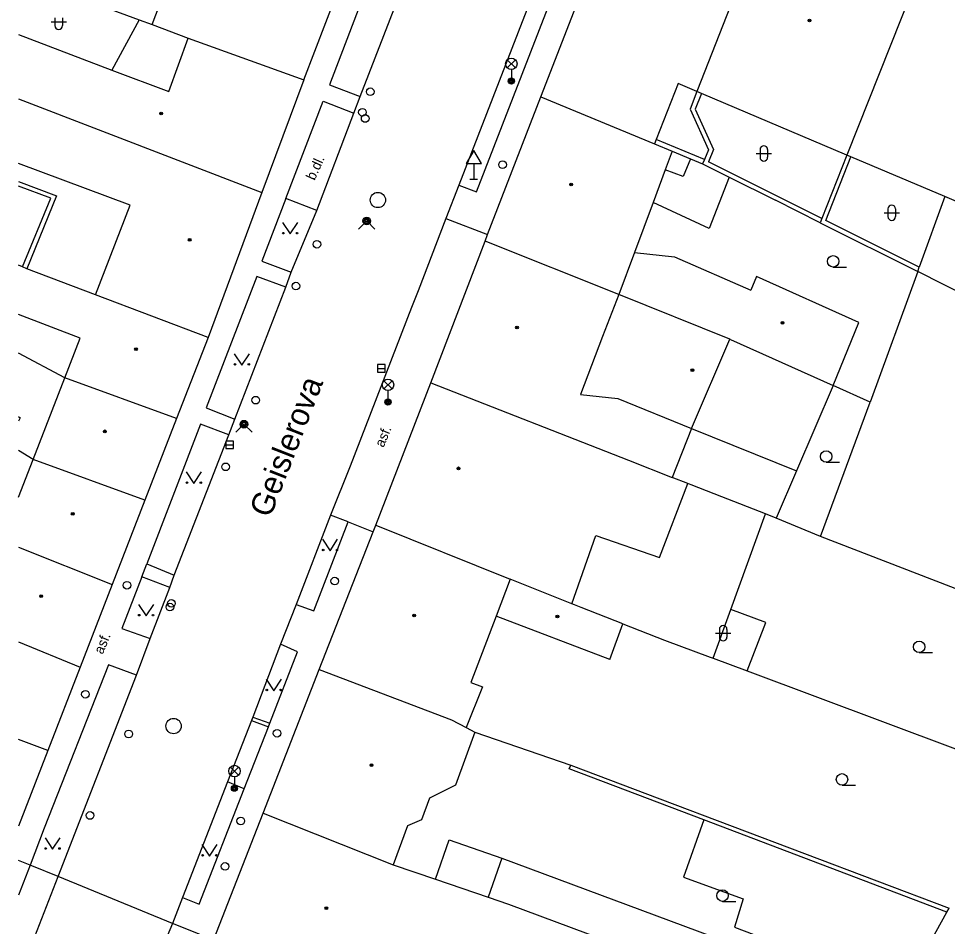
# Model space of a CAD drawing. Extents: x -596229 to -595156, y -1161237 to -1159376.
# Drawn here: x -596228.2 to -596167.5, y -1161101.6 to -1161042.3 of the extents above; entities that cross this region are included whole.
import ezdxf

# ---------------------------------------------------------------- set-up
doc = ezdxf.new("R2010")
doc.units = 0
for name, color, linetype in [('DOP - kresba z DSPS bez souradnic', 7, 'Continuous'), ('DOP - rozhrani ploch obecne', 7, 'Continuous'), ('Level 27', 7, 'Continuous'), ('Level 28', 7, 'Continuous'), ('Level 31', 7, 'Continuous'), ('Level 33', 7, 'Continuous'), ('Level 34', 7, 'Continuous'), ('Level 36', 7, 'Continuous'), ('Level 39', 7, 'Continuous'), ('Nazvy ulic', 7, 'Continuous'), ('Specificka linie pasportu komunikaci', 7, 'Continuous'), ('TM - budovy zdene_ betonove - VP', 7, 'Continuous'), ('TM - chodniky - VP', 7, 'Continuous'), ('TM - komunikace - VP', 7, 'Continuous'), ('TM - letecke snimky - pomocna linie', 7, 'Continuous'), ('TM - popis povrchu', 7, 'Continuous'), ('TM - rozhrani mezi zpev. plochami mezi sebou - VP', 7, 'Continuous'), ('TM - rozhrani ploch obecne - VP', 7, 'Continuous')]:
    doc.layers.add(name, color=color, linetype=linetype)

msp = doc.modelspace()

# ---------------------------------------------------------------- linework, layer by layer
at = {"layer": 'DOP - kresba z DSPS bez souradnic'}
for points in [[(-596183.56, -1161047.17), (-596183.97, -1161048.19)], [(-596183.97, -1161048.19), (-596182.76, -1161050.84)], [(-596183.36, -1161051.5), (-596186.52, -1161050.19)], [(-596182.76, -1161050.84), (-596183.1, -1161051.64)], [(-596184.27, -1161051.45), (-596184.75, -1161052.61)], [(-596175.68, -1161055.35), (-596183.1, -1161051.64)], [(-596175.41, -1161055.48), (-596173.78, -1161051.32)], [(-596184.75, -1161052.61), (-596185.93, -1161052.17)], [(-596226.12, -1161054.03), (-596228.22, -1161053.243)], [(-596227.97, -1161058.51), (-596226.12, -1161054.03)], [(-596167.64, -1161053.92), (-596169.31, -1161058.53)], [(-596169.31, -1161058.53), (-596175.41, -1161055.48)], [(-596169.41, -1161058.81), (-596169.31, -1161058.53)], [(-596228.22, -1161068.302), (-596228.11, -1161068.38)], [(-596228.11, -1161068.38), (-596228.22, -1161068.602)], [(-596183.41, -1161094.67), (-596192.2, -1161091.34)], [(-596167.51, -1161100.71), (-596183.41, -1161094.67)], [(-596200.95, -1161098.56), (-596200.06, -1161095.98)], [(-596200.06, -1161095.98), (-596196.62, -1161097.18)], [(-596196.62, -1161097.18), (-596197.5, -1161099.74)]]:
    msp.add_lwpolyline(points, dxfattribs=at)
at = {"layer": 'DOP - rozhrani ploch obecne'}
for points in [[(-596226.44, -1161040.08), (-596220.33, -1161042.36)], [(-596220.33, -1161042.36), (-596219.49, -1161042.67)], [(-596183.85, -1161047.05), (-596184.3, -1161048.2)], [(-596184.3, -1161048.2), (-596183.09, -1161050.85)], [(-596185.48, -1161050.95), (-596184.27, -1161051.45)], [(-596183.09, -1161050.85), (-596183.36, -1161051.5)], [(-596184.27, -1161051.45), (-596183.48, -1161051.78)], [(-596183.36, -1161051.5), (-596183.48, -1161051.78)], [(-596174.05, -1161051.2), (-596175.68, -1161055.35)], [(-596183.48, -1161051.78), (-596181.75, -1161052.64)], [(-596228.22, -1161052.927), (-596225.73, -1161053.86)], [(-596181.75, -1161052.64), (-596178.71, -1161054.16)], [(-596225.73, -1161053.86), (-596227.67, -1161058.63)], [(-596175.79, -1161055.63), (-596178.71, -1161054.16)], [(-596175.68, -1161055.35), (-596175.79, -1161055.63)], [(-596175.79, -1161055.63), (-596169.41, -1161058.81)], [(-596169.41, -1161058.81), (-596172.53, -1161067.35)], [(-596166.05, -1161060.51), (-596169.41, -1161058.81)], [(-596225.2, -1161065.76), (-596228.22, -1161064.158)], [(-596172.53, -1161067.35), (-596174.95, -1161066.26)], [(-596175.78, -1161076.14), (-596172.53, -1161067.35)], [(-596175.78, -1161076.14), (-596178.66, -1161074.95)], [(-596157.77, -1161083.09), (-596175.78, -1161076.14)], [(-596179.34, -1161081.78), (-596181.64, -1161080.93)], [(-596188.7, -1161081.86), (-596185.97, -1161082.93), (-596182.98, -1161084.04)], [(-596180.56, -1161084.94), (-596179.34, -1161081.78)], [(-596182.98, -1161084.04), (-596182.79, -1161084.11)], [(-596182.79, -1161084.11), (-596180.56, -1161084.94)], [(-596180.56, -1161084.94), (-596162.51, -1161091.68)], [(-596198.37, -1161088.94), (-596192.1, -1161091.11)], [(-596192.2, -1161091.34), (-596192.1, -1161091.11)], [(-596192.1, -1161091.11), (-596186.27, -1161093.31)], [(-596186.27, -1161093.31), (-596167.36, -1161100.45)], [(-596171.36, -1161107.7), (-596167.51, -1161100.71)], [(-596167.51, -1161100.71), (-596167.36, -1161100.45)]]:
    msp.add_lwpolyline(points, dxfattribs=at)
at = {"layer": 'Level 27'}
for p, q in [((-596204.75, -1161065.15), (-596204.25, -1161065.15)), ((-596214.66, -1161070.15), (-596214.16, -1161070.15))]:
    msp.add_line(p, q, dxfattribs=at)
for points in [[(-596204.75, -1161065.4), (-596204.25, -1161065.4), (-596204.25, -1161064.9), (-596204.75, -1161064.9)], [(-596214.66, -1161070.4), (-596214.16, -1161070.4), (-596214.16, -1161069.9), (-596214.66, -1161069.9)]]:
    msp.add_lwpolyline(points, close=True, dxfattribs=at)
for centre in [(-596204.72, -1161054.14), (-596218.08, -1161088.54)]:
    msp.add_circle(centre, 0.5, dxfattribs=at)
at = {"layer": 'Level 28'}
for centre in [(-596205.22, -1161047.06), (-596205.73, -1161048.4), (-596205.55, -1161048.81), (-596196.56, -1161051.83), (-596208.71, -1161057.03), (-596210.08, -1161059.77), (-596212.71, -1161067.23), (-596214.68, -1161071.59), (-596221.13, -1161079.33), (-596207.54, -1161079.06), (-596218.22, -1161080.52), (-596218.32, -1161080.76), (-596223.85, -1161086.46), (-596221.02, -1161089.06), (-596211.31, -1161089.01), (-596223.54, -1161094.39), (-596214.71, -1161097.72)]:
    msp.add_circle(centre, 0.25, dxfattribs=at)
at = {"layer": 'Level 31'}
for points in [[(-596205.98, -1161056.04), (-596205.45, -1161055.51), (-596204.92, -1161056.04)], [(-596214.01, -1161069.33), (-596213.48, -1161068.8), (-596212.95, -1161069.33)]]:
    msp.add_lwpolyline(points, dxfattribs=at)
for centre, radius in [((-596205.45, -1161055.51), 0.25), ((-596205.45, -1161055.51), 0.18), ((-596205.45, -1161055.51), 0.11), ((-596213.48, -1161068.8), 0.25), ((-596213.48, -1161068.8), 0.18), ((-596213.48, -1161068.8), 0.11), ((-596213.69, -1161094.75), 0.25)]:
    msp.add_circle(centre, radius, dxfattribs=at)
at = {"layer": 'Level 33'}
for p, q in [((-596196.255, -1161045.5), (-596195.725, -1161044.97)), ((-596196.255, -1161044.97), (-596195.725, -1161045.5)), ((-596195.99, -1161045.61), (-596195.99, -1161046.36)), ((-596204.325, -1161066.49), (-596203.795, -1161065.96)), ((-596204.325, -1161065.96), (-596203.795, -1161066.49)), ((-596204.06, -1161066.6), (-596204.06, -1161067.35)), ((-596214.365, -1161091.75), (-596213.835, -1161091.22)), ((-596214.365, -1161091.22), (-596213.835, -1161091.75)), ((-596214.1, -1161091.86), (-596214.1, -1161092.61))]:
    msp.add_line(p, q, dxfattribs=at)
for centre, radius in [((-596195.99, -1161045.235), 0.375), ((-596195.99, -1161046.36), 0.2), ((-596195.99, -1161046.36), 0.145), ((-596195.99, -1161046.36), 0.0876), ((-596204.06, -1161066.225), 0.375), ((-596204.06, -1161067.35), 0.2), ((-596204.06, -1161067.35), 0.145), ((-596204.06, -1161067.35), 0.0876), ((-596214.1, -1161091.485), 0.375), ((-596214.1, -1161092.61), 0.2), ((-596214.1, -1161092.61), 0.145), ((-596214.1, -1161092.61), 0.0876)]:
    msp.add_circle(centre, radius, dxfattribs=at)
at = {"layer": 'Level 34'}
for p, q in [((-596198.45, -1161051.762), (-596198.45, -1161052.78)), ((-596198.7, -1161052.78), (-596198.2, -1161052.78))]:
    msp.add_line(p, q, dxfattribs=at)
msp.add_lwpolyline([(-596198.95, -1161051.762), (-596197.95, -1161051.762), (-596198.45, -1161050.896)], close=True, dxfattribs=at)
at = {"layer": 'Level 36'}
for p, q in [((-596226.096, -1161042.486), (-596225.096, -1161042.486)), ((-596225.846, -1161042.236), (-596225.846, -1161042.736)), ((-596225.346, -1161042.236), (-596225.346, -1161042.736)), ((-596179.976, -1161051.096), (-596178.976, -1161051.096)), ((-596179.726, -1161050.846), (-596179.726, -1161051.346)), ((-596179.226, -1161050.846), (-596179.226, -1161051.346)), ((-596171.356, -1161054.726), (-596171.356, -1161055.226)), ((-596170.856, -1161054.726), (-596170.856, -1161055.226)), ((-596171.606, -1161054.976), (-596170.606, -1161054.976)), ((-596174.94, -1161058.525), (-596174.065, -1161058.525)), ((-596175.4, -1161071.285), (-596174.525, -1161071.285)), ((-596182.636, -1161082.476), (-596181.636, -1161082.476)), ((-596182.386, -1161082.226), (-596182.386, -1161082.726)), ((-596181.886, -1161082.226), (-596181.886, -1161082.726)), ((-596169.32, -1161083.735), (-596168.445, -1161083.735)), ((-596174.36, -1161092.405), (-596173.485, -1161092.405)), ((-596182.18, -1161100.005), (-596181.305, -1161100.005))]:
    msp.add_line(p, q, dxfattribs=at)
for points in [[(-596210.95, -1161055.61), (-596210.45, -1161056.36), (-596209.95, -1161055.61)], [(-596214.11, -1161064.19), (-596213.61, -1161064.94), (-596213.11, -1161064.19)], [(-596217.25, -1161071.92), (-596216.75, -1161072.67), (-596216.25, -1161071.92)], [(-596208.35, -1161076.33), (-596207.85, -1161077.08), (-596207.35, -1161076.33)], [(-596220.38, -1161080.59), (-596219.88, -1161081.34), (-596219.38, -1161080.59)], [(-596212.03, -1161085.48), (-596211.53, -1161086.23), (-596211.03, -1161085.48)], [(-596226.49, -1161095.85), (-596225.99, -1161096.6), (-596225.49, -1161095.85)], [(-596216.23, -1161096.29), (-596215.73, -1161097.04), (-596215.23, -1161096.29)]]:
    msp.add_lwpolyline(points, dxfattribs=at)
for centre, radius in [((-596210.9, -1161056.31), 0.05), ((-596210.001, -1161056.31), 0.05), ((-596174.94, -1161058.15), 0.375), ((-596214.06, -1161064.89), 0.05), ((-596213.161, -1161064.89), 0.05), ((-596175.4, -1161070.91), 0.375), ((-596217.2, -1161072.62), 0.05), ((-596216.301, -1161072.62), 0.05), ((-596208.3, -1161077.03), 0.05), ((-596207.401, -1161077.03), 0.05), ((-596220.33, -1161081.29), 0.05), ((-596219.431, -1161081.29), 0.05), ((-596169.32, -1161083.36), 0.375), ((-596211.98, -1161086.18), 0.05), ((-596211.081, -1161086.18), 0.05), ((-596174.36, -1161092.03), 0.375), ((-596226.44, -1161096.55), 0.05), ((-596225.541, -1161096.55), 0.05), ((-596216.18, -1161096.99), 0.05), ((-596215.281, -1161096.99), 0.05), ((-596182.18, -1161099.63), 0.375)]:
    msp.add_circle(centre, radius, dxfattribs=at)
for centre, start, end in [((-596225.596, -1161042.736), 180, 0), ((-596179.476, -1161050.846), 0, 180), ((-596179.476, -1161051.346), 180, 0), ((-596171.106, -1161054.726), 0, 180), ((-596171.106, -1161055.226), 180, 0), ((-596182.136, -1161082.226), 0, 180), ((-596182.136, -1161082.726), 180, 0)]:
    msp.add_arc(centre, 0.25, start, end, dxfattribs=at)
at = {"layer": 'Level 39'}
for centre, radius in [((-596176.49, -1161042.4), 0.09), ((-596176.49, -1161042.4), 0.0398), ((-596218.89, -1161048.48), 0.09), ((-596218.89, -1161048.48), 0.0398), ((-596192.08, -1161053.13), 0.09), ((-596192.08, -1161053.13), 0.0398), ((-596217.03, -1161056.75), 0.09), ((-596217.03, -1161056.75), 0.0398), ((-596178.26, -1161062.17), 0.09), ((-596195.62, -1161062.47), 0.09), ((-596195.62, -1161062.47), 0.0398), ((-596178.26, -1161062.17), 0.0398), ((-596220.54, -1161063.9), 0.09), ((-596220.54, -1161063.9), 0.0398), ((-596184.15, -1161065.26), 0.09), ((-596184.15, -1161065.26), 0.0398), ((-596222.57, -1161069.27), 0.09), ((-596222.57, -1161069.27), 0.0398), ((-596199.45, -1161071.69), 0.09), ((-596199.45, -1161071.69), 0.0398), ((-596224.68, -1161074.66), 0.09), ((-596224.68, -1161074.66), 0.0398), ((-596226.75, -1161080.04), 0.09), ((-596226.75, -1161080.04), 0.0398), ((-596202.35, -1161081.31), 0.09), ((-596202.35, -1161081.31), 0.0398), ((-596192.98, -1161081.37), 0.09), ((-596192.98, -1161081.37), 0.0398), ((-596205.13, -1161091.1), 0.09), ((-596205.13, -1161091.1), 0.0398), ((-596208.09, -1161100.45), 0.09), ((-596208.09, -1161100.45), 0.0398)]:
    msp.add_circle(centre, radius, dxfattribs=at)
at = {"layer": 'Specificka linie pasportu komunikaci'}
for points in [[(-596220.16, -1161078.79), (-596219.83, -1161077.94)], [(-596212.98, -1161088.17), (-596211.88, -1161088.59)], [(-596213.47, -1161092.64), (-596211.88, -1161088.59)], [(-596211.88, -1161088.59), (-596211.78, -1161088.35)], [(-596227.47, -1161097.64), (-596228.22, -1161097.335)], [(-596225.63, -1161098.39), (-596227.35, -1161097.69), (-596227.47, -1161097.64)], [(-596218.15, -1161101.45), (-596225.63, -1161098.39)], [(-596215.46, -1161102.54), (-596216.68, -1161102.04), (-596218.15, -1161101.45)]]:
    msp.add_lwpolyline(points, dxfattribs=at)
at = {"layer": 'TM - budovy zdene_ betonove - VP'}
for points in [[(-596194.07, -1161047.4), (-596188.78, -1161033.81)], [(-596178.98, -1161034.6), (-596183.85, -1161047.05)], [(-596219.49, -1161042.67), (-596217.99, -1161038.74)], [(-596169.1, -1161038.74), (-596174.05, -1161051.2)], [(-596209.56, -1161046.29), (-596207.4, -1161040.63)], [(-596219.49, -1161042.67), (-596217.12, -1161043.56)], [(-596228.22, -1161043.312), (-596222.11, -1161045.64)], [(-596218.39, -1161047.05), (-596217.12, -1161043.56)], [(-596217.12, -1161043.56), (-596209.56, -1161046.29)], [(-596222.11, -1161045.64), (-596218.39, -1161047.05)], [(-596209.56, -1161046.29), (-596212.3, -1161053.64)], [(-596185.07, -1161046.53), (-596186.52, -1161050.19)], [(-596183.85, -1161047.05), (-596185.07, -1161046.53)], [(-596197.56, -1161056.4), (-596194.07, -1161047.4)], [(-596194.07, -1161047.4), (-596186.63, -1161050.47)], [(-596183.56, -1161047.17), (-596183.85, -1161047.05)], [(-596174.05, -1161051.2), (-596183.56, -1161047.17)], [(-596228.22, -1161047.532), (-596212.3, -1161053.64)], [(-596186.52, -1161050.19), (-596186.63, -1161050.47)], [(-596186.63, -1161050.47), (-596185.48, -1161050.95)], [(-596185.48, -1161050.95), (-596185.93, -1161052.17)], [(-596220.93, -1161054.47), (-596228.22, -1161051.759)], [(-596173.78, -1161051.32), (-596174.05, -1161051.2)], [(-596167.64, -1161053.92), (-596173.78, -1161051.32)], [(-596185.93, -1161052.17), (-596186.72, -1161054.31)], [(-596212.3, -1161053.64), (-596215.83, -1161063.13)], [(-596164.14, -1161055.41), (-596167.64, -1161053.92)], [(-596223.18, -1161060.34), (-596220.93, -1161054.47)], [(-596186.72, -1161054.31), (-596187.93, -1161057.58)], [(-596197.71, -1161056.84), (-596197.56, -1161056.4)], [(-596201.26, -1161066.09), (-596197.71, -1161056.84)], [(-596188.97, -1161060.31), (-596197.71, -1161056.84)], [(-596187.93, -1161057.58), (-596188.97, -1161060.31)], [(-596187.93, -1161057.58), (-596185.32, -1161057.85)], [(-596227.97, -1161058.51), (-596228.22, -1161058.408)], [(-596185.32, -1161057.85), (-596180.33, -1161060.04)], [(-596227.67, -1161058.63), (-596227.97, -1161058.51)], [(-596223.18, -1161060.34), (-596227.67, -1161058.63)], [(-596179.96, -1161059.14), (-596180.33, -1161060.04)], [(-596173.26, -1161062.14), (-596179.96, -1161059.14)], [(-596215.83, -1161063.13), (-596223.18, -1161060.34)], [(-596188.97, -1161060.31), (-596190.02, -1161063.06)], [(-596181.7, -1161063.24), (-596188.97, -1161060.31)], [(-596224.2, -1161063.17), (-596228.22, -1161061.628)], [(-596174.95, -1161066.26), (-596173.26, -1161062.14)], [(-596225.2, -1161065.76), (-596224.2, -1161063.17)], [(-596215.83, -1161063.13), (-596217.88, -1161068.43)], [(-596190.02, -1161063.06), (-596191.46, -1161066.85)], [(-596181.65, -1161063.26), (-596181.7, -1161063.24)], [(-596181.65, -1161063.26), (-596174.95, -1161066.26)], [(-596227.27, -1161071.12), (-596225.2, -1161065.76)], [(-596217.88, -1161068.43), (-596225.2, -1161065.76)], [(-596204.86, -1161075.41), (-596201.26, -1161066.09)], [(-596201.26, -1161066.09), (-596188.33, -1161071.16)], [(-596191.46, -1161066.85), (-596189.03, -1161067.12)], [(-596189.03, -1161067.12), (-596184.21, -1161069.08)], [(-596217.88, -1161068.43), (-596219.96, -1161073.78)], [(-596184.21, -1161069.08), (-596185.47, -1161072.28)], [(-596227.27, -1161071.12), (-596228.22, -1161070.517)], [(-596228.22, -1161073.582), (-596227.27, -1161071.12)], [(-596219.96, -1161073.78), (-596227.27, -1161071.12)], [(-596188.33, -1161071.16), (-596185.47, -1161072.28)], [(-596184.44, -1161072.68), (-596185.47, -1161072.28)], [(-596177.34, -1161071.86), (-596178.66, -1161074.95)], [(-596182.22, -1161073.56), (-596184.22, -1161072.77), (-596184.44, -1161072.68)], [(-596179.36, -1161074.67), (-596182.22, -1161073.56)], [(-596219.96, -1161073.78), (-596222.09, -1161079.28)], [(-596178.66, -1161074.95), (-596179.36, -1161074.67)], [(-596205.02, -1161075.83), (-596204.86, -1161075.41)], [(-596204.86, -1161075.41), (-596196.07, -1161078.93)], [(-596208.55, -1161084.85), (-596205.02, -1161075.83)], [(-596228.22, -1161076.847), (-596222.09, -1161079.28)], [(-596196.07, -1161078.93), (-596196.99, -1161081.35)], [(-596192.03, -1161080.54), (-596196.07, -1161078.93)], [(-596222.09, -1161079.28), (-596224.19, -1161084.7)], [(-596188.7, -1161081.86), (-596191.43, -1161080.78), (-596191.85, -1161080.61), (-596192.03, -1161080.54)], [(-596196.99, -1161081.35), (-596198.64, -1161085.69)], [(-596189.54, -1161084.18), (-596196.99, -1161081.35)], [(-596189.54, -1161084.18), (-596188.7, -1161081.86)], [(-596228.22, -1161083.041), (-596224.19, -1161084.7)], [(-596224.19, -1161084.7), (-596226.3, -1161090.13)], [(-596212.22, -1161094.24), (-596208.55, -1161084.85)], [(-596208.55, -1161084.85), (-596199.91, -1161088.14)], [(-596198.64, -1161085.69), (-596197.87, -1161085.98)], [(-596197.87, -1161085.98), (-596198.95, -1161088.64)], [(-596199.91, -1161088.14), (-596198.95, -1161088.64)], [(-596198.95, -1161088.64), (-596198.37, -1161088.94)], [(-596226.3, -1161090.13), (-596228.22, -1161089.414)], [(-596198.37, -1161088.94), (-596199.64, -1161092.4)], [(-596226.3, -1161090.13), (-596228.22, -1161095.091)], [(-596199.64, -1161092.4), (-596201.34, -1161093.26)], [(-596201.34, -1161093.26), (-596201.86, -1161094.68)], [(-596215.46, -1161102.54), (-596212.22, -1161094.24)], [(-596212.22, -1161094.24), (-596203.71, -1161097.61)], [(-596201.86, -1161094.68), (-596202.78, -1161095.06)], [(-596202.78, -1161095.06), (-596203.71, -1161097.61)], [(-596203.71, -1161097.61), (-596200.95, -1161098.56)], [(-596200.95, -1161098.56), (-596197.5, -1161099.74)], [(-596197.5, -1161099.74), (-596196.17, -1161100.2)], [(-596196.17, -1161100.2), (-596175.51, -1161107.89)]]:
    msp.add_lwpolyline(points, dxfattribs=at)
at = {"layer": 'TM - chodniky - VP'}
for points in [[(-596200.04, -1161026.05), (-596207.88, -1161046.61), (-596205.88, -1161047.38)], [(-596198.27, -1161053.6), (-596190.03, -1161032.36), (-596189.5, -1161030.99), (-596190.65, -1161030.52)], [(-596199.43, -1161053.16), (-596198.27, -1161053.6)], [(-596210.73, -1161054.05), (-596212.3, -1161058.14), (-596210.38, -1161058.86)], [(-596208.72, -1161054.82), (-596210.73, -1161054.05)], [(-596210.74, -1161059.84), (-596212.64, -1161059.14), (-596215.95, -1161067.74), (-596214.08, -1161068.48)], [(-596214.46, -1161069.49), (-596216.33, -1161068.8), (-596219.83, -1161077.94)], [(-596206.66, -1161075.18), (-596207.81, -1161074.75)], [(-596210.06, -1161080.6), (-596208.91, -1161081.01), (-596206.66, -1161075.18)], [(-596219.83, -1161077.94), (-596218.05, -1161078.67)], [(-596220.16, -1161078.79), (-596221.46, -1161082.16), (-596219.62, -1161082.82)], [(-596218.32, -1161079.47), (-596220.16, -1161078.79)], [(-596211.78, -1161088.35), (-596209.97, -1161083.68), (-596211.08, -1161083.18)], [(-596220.51, -1161085.21), (-596222.33, -1161084.53), (-596226.54, -1161095.22), (-596227.47, -1161097.64)], [(-596212.9, -1161087.97), (-596211.78, -1161088.35)], [(-596213.47, -1161092.64), (-596214.55, -1161092.2)], [(-596217.49, -1161099.76), (-596216.41, -1161100.2), (-596213.47, -1161092.64)], [(-596227.47, -1161097.64), (-596228.22, -1161099.606)]]:
    msp.add_lwpolyline(points, dxfattribs=at)
at = {"layer": 'TM - komunikace - VP'}
for points in [[(-596205.88, -1161047.38), (-596197.87, -1161026.73)], [(-596190.65, -1161030.52), (-596191.101, -1161031.684), (-596199.43, -1161053.16)], [(-596206.29, -1161048.47), (-596205.88, -1161047.38)], [(-596208.72, -1161054.82), (-596206.29, -1161048.47)], [(-596199.43, -1161053.16), (-596200.28, -1161055.36)], [(-596210.38, -1161058.86), (-596208.72, -1161054.82)], [(-596200.28, -1161055.36), (-596202.08, -1161060.07)], [(-596210.74, -1161059.84), (-596210.38, -1161058.86)], [(-596214.08, -1161068.48), (-596210.74, -1161059.84)], [(-596202.08, -1161060.07), (-596202.51, -1161061.17)], [(-596202.51, -1161061.17), (-596206.54, -1161071.55)], [(-596214.46, -1161069.49), (-596214.08, -1161068.48)], [(-596218.05, -1161078.67), (-596214.46, -1161069.49)], [(-596206.54, -1161071.55), (-596207.81, -1161074.75)], [(-596207.81, -1161074.75), (-596210.06, -1161080.6)], [(-596218.32, -1161079.47), (-596218.05, -1161078.67)], [(-596219.62, -1161082.82), (-596218.32, -1161079.47)], [(-596210.06, -1161080.6), (-596211.08, -1161083.18)], [(-596220.51, -1161085.21), (-596219.62, -1161082.82)], [(-596211.08, -1161083.18), (-596212.9, -1161087.97)], [(-596225.63, -1161098.39), (-596220.51, -1161085.21)], [(-596212.98, -1161088.17), (-596214.55, -1161092.2)], [(-596212.9, -1161087.97), (-596212.98, -1161088.17)], [(-596214.55, -1161092.2), (-596217.49, -1161099.76)], [(-596228.22, -1161105.055), (-596225.63, -1161098.39)], [(-596217.49, -1161099.76), (-596218.15, -1161101.45)], [(-596218.15, -1161101.45), (-596218.51, -1161102.29)]]:
    msp.add_lwpolyline(points, dxfattribs=at)
at = {"layer": 'TM - letecke snimky - pomocna linie'}
for points in [[(-596220.33, -1161042.36), (-596222.11, -1161045.64)], [(-596181.75, -1161052.64), (-596183.06, -1161056), (-596186.72, -1161054.31)], [(-596184.21, -1161069.08), (-596181.7, -1161063.24)], [(-596184.21, -1161069.08), (-596177.34, -1161071.86)], [(-596192.03, -1161080.54), (-596190.47, -1161076.07), (-596186.31, -1161077.52), (-596184.44, -1161072.68)], [(-596181.64, -1161080.93), (-596179.36, -1161074.67)], [(-596182.79, -1161084.11), (-596181.64, -1161080.93)], [(-596183.41, -1161094.67), (-596184.74, -1161098.42), (-596180.82, -1161099.84), (-596181.4, -1161101.7), (-596172.99, -1161104.87), (-596172.67, -1161104.39), (-596171.51, -1161104.82), (-596171.36, -1161107.7)], [(-596196.62, -1161097.18), (-596174.63, -1161105.35), (-596175.51, -1161107.89)]]:
    msp.add_lwpolyline(points, dxfattribs=at)
at = {"layer": 'TM - rozhrani mezi zpev. plochami mezi sebou - VP'}
for points in [[(-596210.73, -1161054.05), (-596208.29, -1161047.68), (-596206.29, -1161048.47)], [(-596200.28, -1161055.36), (-596197.56, -1161056.4)], [(-596206.66, -1161075.18), (-596205.02, -1161075.83)]]:
    msp.add_lwpolyline(points, dxfattribs=at)
at = {"layer": 'TM - rozhrani ploch obecne - VP'}
msp.add_lwpolyline([(-596174.95, -1161066.26), (-596177.34, -1161071.86)], dxfattribs=at)

# ---------------------------------------------------------------- texts
at = {"layer": 'Nazvy ulic'}
msp.add_text('Geislerova', height=1.5, rotation=68.63327, dxfattribs=at).set_placement((-596211.768, -1161074.983))
at = {"layer": 'TM - popis povrchu'}
for s, rotation, p in [('b.dl.', 65.79, (-596208.86, -1161052.9)), ('asf.', 67.32, (-596204.35, -1161070.36)), ('asf.', 67.32, (-596222.72, -1161083.89))]:
    msp.add_text(s, height=0.65, rotation=rotation, dxfattribs=at).set_placement(p)

doc.saveas('drawing.dxf')
